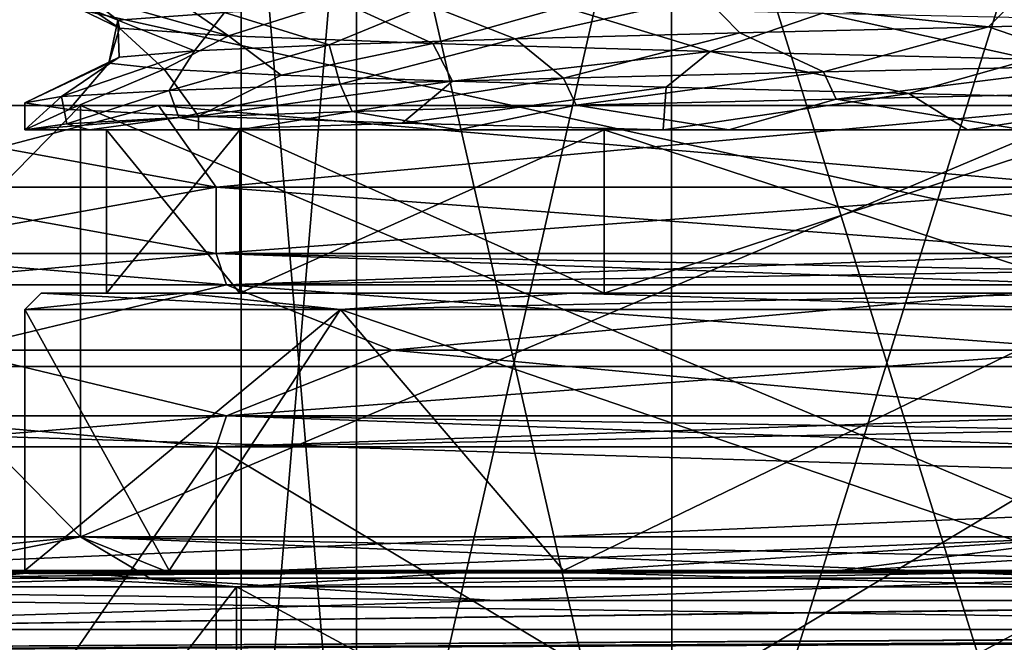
# Model space of a CAD drawing. Header units: metres. Extents: x -205 to 205, y -82 to 82.
# Tile 319 of 426: x 118 to 130, y -41 to -33. Entities that reach past the tile are written whole.
import ezdxf

# ---------------------------------------------------------------- set-up
doc = ezdxf.new("R2010")
doc.units = ezdxf.units.M
doc.layers.add('solid_PRT0003', color=7, linetype='CONTINUOUS')

msp = doc.modelspace()

# ---------------------------------------------------------------- linework, layer by layer
at = {"layer": 'solid_PRT0003'}
for points in [[(0, -75), (0, 75), (200, 75)], [(200, -75), (0, -75), (200, 75)], [(88.489235, -37.5, 108.5), (173.489243, 37.5, 108.5), (88.489235, 37.5, 108.5)], [(88.489235, -37.5, 108.5), (173.489243, -37.5, 108.5), (173.489243, 37.5, 108.5)], [(172.061722, -37.5, 108.410858), (89.916756, -37.5, 108.410858), (89.916756, 37.5, 108.410858)], [(172.061722, 37.5, 108.410858), (172.061722, -37.5, 108.410858), (89.916756, 37.5, 108.410858)], [(120.439232, -45.910858, 24.5), (120.439232, -28.985565, 24.5), (121.852669, -28.985565, 29.775)], [(121.852654, -45.910858, 19.225029), (121.852669, -28.985565, 19.225), (120.439232, -28.985565, 24.5)], [(121.852654, -45.910858, 19.225029), (120.439232, -28.985565, 24.5), (120.439232, -45.910858, 24.5)], [(120.439232, -45.910858, 24.5), (121.852669, -28.985565, 29.775), (121.852654, -45.910858, 29.774971)], [(121.852654, -45.910858, 29.774971), (121.852669, -28.985565, 29.775), (125.714233, -28.985565, 33.636566)], [(121.852654, -45.910858, 29.774971), (125.714233, -28.985565, 33.636566), (125.714264, -45.910858, 33.636581)], [(125.714264, -45.910858, 15.363419), (121.852669, -28.985565, 19.225), (121.852654, -45.910858, 19.225029)], [(125.714264, -45.910858, 15.363419), (125.714233, -28.985565, 15.363432), (121.852669, -28.985565, 19.225)], [(125.714264, -45.910858, 33.636581), (125.714233, -28.985565, 33.636566), (130.989243, -28.985565, 35.049999)], [(130.989243, -45.910858, 13.95), (130.989243, -28.985565, 13.95), (125.714233, -28.985565, 15.363432)], [(130.989243, -45.910858, 13.95), (125.714233, -28.985565, 15.363432), (125.714264, -45.910858, 15.363419)], [(125.714264, -45.910858, 33.636581), (130.989243, -28.985565, 35.049999), (130.989243, -45.910858, 35.049999)], [(112.489235, -31.799999, 6), (112.489235, -40, 6), (149.489243, -40, 6)], [(149.489243, -31.799999, 6), (112.489235, -31.799999, 6), (149.489243, -40, 6)], [(118.931038, -33.255142, 26.466476), (118.239441, -32.714725, 27.917994), (117.789238, -32.791855, 24.5)], [(118.949631, -33.35257, 22.429852), (117.789238, -32.791855, 24.5), (118.236053, -32.86581, 21.094671)], [(118.949631, -33.35257, 22.429852), (118.931038, -33.255142, 26.466476), (117.789238, -32.791855, 24.5)], [(118.931038, -33.255142, 26.466476), (120.236397, -33.160271, 30.300932), (118.239441, -32.714725, 27.917994)], [(120.28685, -33.447956, 18.607082), (118.236053, -32.86581, 21.094671), (119.555542, -32.942394, 17.903742)], [(120.28685, -33.447956, 18.607082), (118.949631, -33.35257, 22.429852), (118.236053, -32.86581, 21.094671)], [(129.596771, -33.33572, 36.638077), (130.062393, -32.871185, 36.682831), (126.115158, -32.967506, 35.702805)], [(129.596771, -33.33572, 36.638077), (132.719284, -33.261082, 36.593395), (130.062393, -32.871185, 36.682831)], [(120.28685, -33.447956, 18.607082), (119.555542, -32.942394, 17.903742), (121.643616, -33.017017, 15.178017)], [(122.786552, -33.542736, 15.445189), (120.28685, -33.447956, 18.607082), (121.643616, -33.017017, 15.178017)], [(122.786552, -33.542736, 15.445189), (121.643616, -33.017017, 15.178017), (124.387299, -33.093418, 13.069585)], [(123.797012, -33.484413, 34.375988), (126.115158, -32.967506, 35.702805), (122.724968, -33.063656, 33.496704)], [(123.797012, -33.484413, 34.375988), (126.547943, -33.409767, 35.880867), (126.115158, -32.967506, 35.702805)], [(126.547943, -33.409767, 35.880867), (129.596771, -33.33572, 36.638077), (126.115158, -32.967506, 35.702805)], [(119.867332, -33.632717, 29.555542), (120.236397, -33.160271, 30.300932), (118.931038, -33.255142, 26.466476)], [(119.867332, -33.632717, 29.555542), (121.518127, -33.55862, 32.217175), (120.236397, -33.160271, 30.300932)], [(121.518127, -33.55862, 32.217175), (122.724968, -33.063656, 33.496704), (120.236397, -33.160271, 30.300932)], [(121.518127, -33.55862, 32.217175), (123.797012, -33.484413, 34.375988), (122.724968, -33.063656, 33.496704)], [(126.185829, -33.640736, 13.267649), (122.786552, -33.542736, 15.445189), (124.387299, -33.093418, 13.069585)], [(126.185829, -33.640736, 13.267649), (124.387299, -33.093418, 13.069585), (127.562485, -33.168484, 11.752555)], [(130.108688, -33.734745, 12.314536), (126.185829, -33.640736, 13.267649), (127.562485, -33.168484, 11.752555)], [(130.108688, -33.734745, 12.314536), (127.562485, -33.168484, 11.752555), (130.98764, -33.244404, 11.3)], [(118.820358, -33.781326, 23.420149), (118.931038, -33.255142, 26.466476), (118.949631, -33.35257, 22.429852)], [(118.820358, -33.781326, 23.420149), (118.945038, -33.707401, 26.550058), (118.931038, -33.255142, 26.466476)], [(118.945038, -33.707401, 26.550058), (119.867332, -33.632717, 29.555542), (118.931038, -33.255142, 26.466476)], [(129.596771, -33.33572, 36.638077), (130.989243, -33.814247, 37.700001), (132.719284, -33.261082, 36.593395)], [(119.496307, -33.856335, 20.354431), (118.820358, -33.781326, 23.420149), (118.949631, -33.35257, 22.429852)], [(119.496307, -33.856335, 20.354431), (118.949631, -33.35257, 22.429852), (120.28685, -33.447956, 18.607082)], [(123.797012, -33.484413, 34.375988), (124.389175, -33.96529, 35.931499), (126.547943, -33.409767, 35.880867)], [(126.547943, -33.409767, 35.880867), (124.389175, -33.96529, 35.931499), (127.572975, -33.88979, 37.250259)], [(126.547943, -33.409767, 35.880867), (127.572975, -33.88979, 37.250259), (129.596771, -33.33572, 36.638077)], [(129.596771, -33.33572, 36.638077), (127.572975, -33.88979, 37.250259), (130.989243, -33.814247, 37.700001)], [(120.932037, -33.930019, 17.564947), (119.496307, -33.856335, 20.354431), (120.28685, -33.447956, 18.607082)], [(120.932037, -33.930019, 17.564947), (120.28685, -33.447956, 18.607082), (122.786552, -33.542736, 15.445189)], [(121.518127, -33.55862, 32.217175), (121.655304, -34.040825, 33.833691), (123.797012, -33.484413, 34.375988)], [(123.797012, -33.484413, 34.375988), (121.655304, -34.040825, 33.833691), (124.389175, -33.96529, 35.931499)], [(119.867332, -33.632717, 29.555542), (118.239029, -34.192123, 27.916479), (119.557701, -34.116459, 31.100006)], [(118.945038, -33.707401, 26.550058), (118.239029, -34.192123, 27.916479), (119.867332, -33.632717, 29.555542)], [(121.518127, -33.55862, 32.217175), (119.557701, -34.116459, 31.100006), (121.655304, -34.040825, 33.833691)], [(119.867332, -33.632717, 29.555542), (119.557701, -34.116459, 31.100006), (121.518127, -33.55862, 32.217175)], [(123.030426, -34.005131, 15.229805), (120.932037, -33.930019, 17.564947), (122.786552, -33.542736, 15.445189)], [(123.030426, -34.005131, 15.229805), (122.786552, -33.542736, 15.445189), (126.185829, -33.640736, 13.267649)], [(125.644928, -34.078293, 13.514668), (123.030426, -34.005131, 15.229805), (126.185829, -33.640736, 13.267649)], [(128.619232, -34.153622, 12.513922), (125.644928, -34.078293, 13.514668), (126.185829, -33.640736, 13.267649)], [(128.619232, -34.153622, 12.513922), (126.185829, -33.640736, 13.267649), (130.108688, -33.734745, 12.314536)], [(118.945038, -33.707401, 26.550058), (117.789238, -34.267567, 24.5), (118.239029, -34.192123, 27.916479)], [(118.820358, -33.781326, 23.420149), (117.789238, -34.267567, 24.5), (118.945038, -33.707401, 26.550058)], [(131.749985, -34.227093, 12.307425), (128.619232, -34.153622, 12.513922), (130.108688, -33.734745, 12.314536)], [(118.820358, -33.781326, 23.420149), (118.33213, -34.350826, 20.753302), (117.789238, -34.267567, 24.5)], [(119.496307, -33.856335, 20.354431), (118.33213, -34.350826, 20.753302), (118.820358, -33.781326, 23.420149)], [(119.496307, -33.856335, 20.354431), (119.916176, -34.433884, 17.314787), (118.33213, -34.350826, 20.753302)], [(120.932037, -33.930019, 17.564947), (119.916176, -34.433884, 17.314787), (119.496307, -33.856335, 20.354431)], [(124.545586, -34.297935, 36.02039), (127.572975, -33.88979, 37.250259), (124.389175, -33.96529, 35.931499)], [(124.545586, -34.297935, 36.02039), (127.728485, -34.224403, 37.290916), (127.572975, -33.88979, 37.250259)], [(127.728485, -34.224403, 37.290916), (130.989243, -33.814247, 37.700001), (127.572975, -33.88979, 37.250259)], [(127.728485, -34.224403, 37.290916), (131.125656, -34.147682, 37.699295), (130.989243, -33.814247, 37.700001)], [(123.030426, -34.005131, 15.229805), (119.916176, -34.433884, 17.314787), (120.932037, -33.930019, 17.564947)], [(123.030426, -34.005131, 15.229805), (122.411057, -34.51693, 14.467309), (119.916176, -34.433884, 17.314787)], [(121.798584, -34.374653, 33.974804), (124.389175, -33.96529, 35.931499), (121.655304, -34.040825, 33.833691)], [(121.798584, -34.374653, 33.974804), (124.545586, -34.297935, 36.02039), (124.389175, -33.96529, 35.931499)], [(125.644928, -34.078293, 13.514668), (122.411057, -34.51693, 14.467309), (123.030426, -34.005131, 15.229805)], [(118.305504, -34.524624, 28.155529), (119.557701, -34.116459, 31.100006), (118.239029, -34.192123, 27.916479)], [(118.305504, -34.524624, 28.155529), (119.676292, -34.447918, 31.301271), (119.557701, -34.116459, 31.100006)], [(119.676292, -34.447918, 31.301271), (121.655304, -34.040825, 33.833691), (119.557701, -34.116459, 31.100006)], [(119.676292, -34.447918, 31.301271), (121.798584, -34.374653, 33.974804), (121.655304, -34.040825, 33.833691)], [(125.644928, -34.078293, 13.514668), (125.611572, -34.599926, 12.445096), (122.411057, -34.51693, 14.467309)], [(128.619232, -34.153622, 12.513922), (125.611572, -34.599926, 12.445096), (125.644928, -34.078293, 13.514668)], [(117.792015, -34.599926, 24.771042), (118.239029, -34.192123, 27.916479), (117.789238, -34.267567, 24.5)], [(117.792015, -34.599926, 24.771042), (118.305504, -34.524624, 28.155529), (118.239029, -34.192123, 27.916479)], [(126.416275, -34.599926, 36.182625), (127.728485, -34.224403, 37.290916), (124.545586, -34.297935, 36.02039)], [(129.340012, -34.599926, 11.56713), (125.611572, -34.599926, 12.445096), (128.619232, -34.153622, 12.513922)], [(126.416275, -34.599926, 36.182625), (130.024216, -34.599926, 36.843487), (127.728485, -34.224403, 37.290916)], [(130.024216, -34.599926, 36.843487), (131.125656, -34.147682, 37.699295), (127.728485, -34.224403, 37.290916)], [(129.340012, -34.599926, 11.56713), (128.619232, -34.153622, 12.513922), (131.749985, -34.227093, 12.307425)], [(129.340012, -34.599926, 11.56713), (131.749985, -34.227093, 12.307425), (133.124405, -34.599926, 11.803398)], [(118.473389, -34.299999, 11.984265), (118.473442, -39.58485, 11.98421), (113.289238, -39.58485, 24.5)], [(113.289246, -34.299999, 24.5), (113.289238, -39.58485, 24.5), (118.473442, -39.58485, 37.015789)], [(113.289246, -34.299999, 24.5), (118.473389, -34.299999, 11.984265), (113.289238, -39.58485, 24.5)], [(118.473404, -34.299999, 37.015751), (113.289246, -34.299999, 24.5), (118.473442, -39.58485, 37.015789)], [(114.639236, -34.299999, 24.5), (118.473389, -34.299999, 11.984265), (113.289246, -34.299999, 24.5)], [(114.639236, -34.299999, 24.5), (113.289246, -34.299999, 24.5), (118.473404, -34.299999, 37.015751)], [(114.639236, -34.299999, 24.5), (119.428017, -34.299999, 12.938831), (118.473389, -34.299999, 11.984265)], [(119.428017, -34.299999, 36.061169), (114.639236, -34.299999, 24.5), (118.473404, -34.299999, 37.015751)], [(120.135155, -35.299999, 13.645904), (119.428017, -34.299999, 12.938831), (114.639236, -34.299999, 24.5)], [(115.639236, -35.299999, 24.5), (114.639236, -34.299999, 24.5), (119.428017, -34.299999, 36.061169)], [(115.639236, -35.299999, 24.5), (120.135155, -35.299999, 13.645904), (114.639236, -34.299999, 24.5)], [(120.135155, -35.299999, 35.354095), (115.639236, -35.299999, 24.5), (119.428017, -34.299999, 36.061169)], [(117.789238, -34.267567, 24.5), (118.33213, -34.350826, 20.753302), (117.789238, -34.599926, 24.5)], [(117.789932, -34.599926, 24.635529), (117.789238, -34.267567, 24.5), (117.789238, -34.599926, 24.5)], [(117.789932, -34.599926, 24.635529), (117.792015, -34.599926, 24.771042), (117.789238, -34.267567, 24.5)], [(118.33213, -34.350826, 20.753302), (119.916176, -34.433884, 17.314787), (117.789238, -34.599926, 24.5)], [(118.473389, -34.299999, 11.984265), (130.989243, -34.299999, 6.8), (118.473442, -39.58485, 11.98421)], [(130.989243, -34.299999, 8.15), (130.989243, -34.299999, 6.8), (118.473389, -34.299999, 11.984265)], [(119.428017, -34.299999, 12.938831), (130.989243, -34.299999, 8.15), (118.473389, -34.299999, 11.984265)], [(118.473404, -34.299999, 37.015751), (118.473442, -39.58485, 37.015789), (130.989243, -39.58485, 42.200001)], [(118.473404, -34.299999, 37.015751), (130.989243, -39.58485, 42.200001), (130.989243, -34.299999, 42.200001)], [(119.428017, -34.299999, 36.061169), (118.473404, -34.299999, 37.015751), (130.989243, -34.299999, 42.200001)], [(130.989243, -34.299999, 6.8), (130.989243, -39.58485, 6.8), (118.473442, -39.58485, 11.98421)], [(119.428017, -34.299999, 36.061169), (130.989243, -34.299999, 42.200001), (130.989243, -34.299999, 40.849998)], [(120.135155, -35.299999, 35.354095), (119.428017, -34.299999, 36.061169), (130.989243, -34.299999, 40.849998)], [(130.989243, -35.299999, 9.15), (130.989243, -34.299999, 8.15), (119.428017, -34.299999, 12.938831)], [(120.135155, -35.299999, 13.645904), (130.989243, -35.299999, 9.15), (119.428017, -34.299999, 12.938831)], [(120.416992, -34.599926, 31.843401), (121.798584, -34.374653, 33.974804), (119.676292, -34.447918, 31.301271)], [(130.989243, -35.299999, 39.849998), (120.135155, -35.299999, 35.354095), (130.989243, -34.299999, 40.849998)], [(120.416992, -34.599926, 31.843401), (123.099777, -34.599926, 34.465015), (121.798584, -34.374653, 33.974804)], [(123.099777, -34.599926, 34.465015), (124.545586, -34.297935, 36.02039), (121.798584, -34.374653, 33.974804)], [(123.099777, -34.599926, 34.465015), (126.416275, -34.599926, 36.182625), (124.545586, -34.297935, 36.02039)], [(119.916176, -34.433884, 17.314787), (119.916176, -34.599926, 17.314779), (117.789238, -34.599926, 24.5)], [(118.584221, -34.599926, 28.510036), (119.676292, -34.447918, 31.301271), (118.305504, -34.524624, 28.155529)], [(118.584221, -34.599926, 28.510036), (120.416992, -34.599926, 31.843401), (119.676292, -34.447918, 31.301271)], [(119.916176, -34.433884, 17.314787), (122.411057, -34.51693, 14.467309), (119.916176, -34.599926, 17.314779)], [(117.789932, -34.599926, 24.635529), (117.789238, -34.599926, 24.5), (119.916176, -34.599926, 17.314779)], [(117.789932, -34.599926, 24.635529), (119.916176, -34.599926, 17.314779), (117.792015, -34.599926, 24.771042)], [(118.584221, -34.599926, 28.510036), (118.305504, -34.524624, 28.155529), (117.792015, -34.599926, 24.771042)], [(118.789238, -34.599926, 24.5), (117.792015, -34.599926, 24.771042), (119.916176, -34.599926, 17.314779)], [(118.789238, -34.599926, 24.5), (118.584221, -34.599926, 28.510036), (117.792015, -34.599926, 24.771042)], [(118.789238, -34.599926, 24.5), (120.416992, -34.599926, 31.843401), (118.584221, -34.599926, 28.510036)], [(120.423759, -34.599926, 18.399952), (118.789238, -34.599926, 24.5), (119.916176, -34.599926, 17.314779)], [(118.789238, -34.599926, 24.5), (120.423775, -34.599926, 30.600069), (120.416992, -34.599926, 31.843401)], [(120.423759, -36.599926, 30.600048), (120.423775, -34.599926, 30.600069), (118.789238, -34.599926, 24.5)], [(118.789238, -36.599926, 24.5), (118.789238, -34.599926, 24.5), (120.423759, -34.599926, 18.399952)], [(118.789238, -36.599926, 24.5), (120.423759, -36.599926, 30.600048), (118.789238, -34.599926, 24.5)], [(120.423775, -36.599926, 18.399931), (118.789238, -36.599926, 24.5), (120.423759, -34.599926, 18.399952)], [(122.411057, -34.51693, 14.467309), (125.611572, -34.599926, 12.445096), (119.916176, -34.599926, 17.314779)], [(120.423759, -34.599926, 18.399952), (119.916176, -34.599926, 17.314779), (125.611572, -34.599926, 12.445096)], [(120.423775, -34.599926, 30.600069), (123.099777, -34.599926, 34.465015), (120.416992, -34.599926, 31.843401)], [(124.889252, -34.599926, 13.934477), (120.423759, -34.599926, 18.399952), (125.611572, -34.599926, 12.445096)], [(120.423759, -36.599926, 30.600048), (124.889252, -36.599926, 35.065525), (120.423775, -34.599926, 30.600069)], [(120.423775, -36.599926, 18.399931), (120.423759, -34.599926, 18.399952), (124.889252, -34.599926, 13.934477)], [(120.423775, -34.599926, 30.600069), (124.889275, -34.599926, 35.065536), (123.099777, -34.599926, 34.465015)], [(124.889252, -36.599926, 35.065525), (124.889275, -34.599926, 35.065536), (120.423775, -34.599926, 30.600069)], [(124.889275, -36.599926, 13.934464), (120.423775, -36.599926, 18.399931), (124.889252, -34.599926, 13.934477)], [(124.889275, -34.599926, 35.065536), (126.416275, -34.599926, 36.182625), (123.099777, -34.599926, 34.465015)], [(124.889252, -34.599926, 13.934477), (125.611572, -34.599926, 12.445096), (129.340012, -34.599926, 11.56713)], [(130.989227, -34.599926, 12.3), (124.889252, -34.599926, 13.934477), (129.340012, -34.599926, 11.56713)], [(124.889252, -36.599926, 35.065525), (130.989227, -36.599926, 36.700001), (124.889275, -34.599926, 35.065536)], [(124.889275, -36.599926, 13.934464), (124.889252, -34.599926, 13.934477), (130.989227, -34.599926, 12.3)], [(124.889275, -34.599926, 35.065536), (130.989243, -34.599926, 36.700001), (126.416275, -34.599926, 36.182625)], [(130.989227, -36.599926, 36.700001), (130.989243, -34.599926, 36.700001), (124.889275, -34.599926, 35.065536)], [(130.989243, -36.599926, 12.3), (124.889275, -36.599926, 13.934464), (130.989227, -34.599926, 12.3)], [(130.989243, -34.599926, 36.700001), (130.024216, -34.599926, 36.843487), (126.416275, -34.599926, 36.182625)], [(130.989227, -34.599926, 12.3), (129.340012, -34.599926, 11.56713), (133.124405, -34.599926, 11.803398)], [(120.135147, -36.115726, 13.645911), (120.135155, -35.299999, 13.645904), (115.639236, -35.299999, 24.5)], [(115.639236, -36.115726, 24.5), (115.639236, -35.299999, 24.5), (120.135155, -35.299999, 35.354095)], [(115.639236, -36.115726, 24.5), (120.135147, -36.115726, 13.645911), (115.639236, -35.299999, 24.5)], [(120.135147, -36.115726, 35.354088), (115.639236, -36.115726, 24.5), (120.135155, -35.299999, 35.354095)], [(120.135147, -36.115726, 13.645911), (130.989243, -36.115726, 9.15), (120.135155, -35.299999, 13.645904)], [(120.135147, -36.115726, 35.354088), (120.135155, -35.299999, 35.354095), (130.989243, -35.299999, 39.849998)], [(130.989243, -36.115726, 39.849998), (120.135147, -36.115726, 35.354088), (130.989243, -35.299999, 39.849998)], [(130.989243, -36.115726, 9.15), (130.989243, -35.299999, 9.15), (120.135155, -35.299999, 13.645904)], [(120.260597, -36.497753, 13.771365), (120.135147, -36.115726, 13.645911), (115.639236, -36.115726, 24.5)], [(115.816658, -36.497753, 24.5), (115.639236, -36.115726, 24.5), (120.135147, -36.115726, 35.354088)], [(115.816658, -36.497753, 24.5), (120.260597, -36.497753, 13.771365), (115.639236, -36.115726, 24.5)], [(120.260597, -36.497753, 35.228634), (115.816658, -36.497753, 24.5), (120.135147, -36.115726, 35.354088)], [(130.989243, -36.326332, 9.196519), (130.989243, -36.115726, 9.15), (120.135147, -36.115726, 13.645911)], [(130.989243, -36.326332, 9.196519), (120.135147, -36.115726, 13.645911), (130.989243, -36.497753, 9.327419)], [(120.260597, -36.497753, 13.771365), (130.989243, -36.497753, 9.327419), (120.135147, -36.115726, 13.645911)], [(120.260597, -36.497753, 35.228634), (120.135147, -36.115726, 35.354088), (130.989243, -36.115726, 39.849998)], [(120.260597, -36.497753, 35.228634), (130.989243, -36.115726, 39.849998), (130.989243, -36.326332, 39.803482)], [(120.260597, -36.497753, 35.228634), (130.989243, -36.326332, 39.803482), (130.989243, -36.497753, 39.672581)], [(116.913597, -37.299999, 19.926548), (120.260597, -36.497753, 13.771365), (115.816658, -36.497753, 24.5)], [(116.913597, -37.299999, 29.073452), (115.816658, -36.497753, 24.5), (120.260597, -36.497753, 35.228634)], [(122.290016, -37.299999, 12.526548), (120.260597, -36.497753, 13.771365), (116.913597, -37.299999, 19.926548)], [(116.913597, -37.299999, 29.073452), (120.260597, -36.497753, 35.228634), (122.290016, -37.299999, 36.47345)], [(122.290016, -37.299999, 36.47345), (120.260597, -36.497753, 35.228634), (130.989243, -36.497753, 39.672581)], [(130.989243, -37.299999, 9.7), (130.989243, -36.497753, 9.327419), (120.260597, -36.497753, 13.771365)], [(130.989243, -37.299999, 9.7), (120.260597, -36.497753, 13.771365), (122.290016, -37.299999, 12.526548)], [(122.290016, -37.299999, 36.47345), (130.989243, -36.497753, 39.672581), (130.989243, -37.299999, 39.299999)], [(119.730881, -36.599926, 18.000044), (121.655426, -36.799927, 15.16619), (117.789238, -36.799927, 24.5)], [(117.989235, -36.599926, 24.500008), (117.789238, -36.799927, 24.5), (121.655426, -36.799927, 33.833809)], [(119.730881, -36.599926, 18.000044), (117.789238, -36.799927, 24.5), (117.989235, -36.599926, 24.500008)], [(117.989235, -36.599926, 24.500008), (121.655426, -36.799927, 33.833809), (119.730888, -36.599926, 30.999977)], [(117.989235, -36.599926, 24.500008), (118.789238, -36.599926, 24.5), (120.423775, -36.599926, 18.399931)], [(117.989235, -36.599926, 24.500008), (119.730888, -36.599926, 30.999977), (118.789238, -36.599926, 24.5)], [(119.730881, -36.599926, 18.000044), (117.989235, -36.599926, 24.500008), (120.423775, -36.599926, 18.399931)], [(119.730888, -36.599926, 30.999977), (120.423759, -36.599926, 30.600048), (118.789238, -36.599926, 24.5)], [(124.489159, -36.599926, 13.241721), (121.655426, -36.799927, 15.16619), (119.730881, -36.599926, 18.000044)], [(119.730881, -36.599926, 18.000044), (120.423775, -36.599926, 18.399931), (124.889275, -36.599926, 13.934464)], [(124.489159, -36.599926, 13.241721), (119.730881, -36.599926, 18.000044), (124.889275, -36.599926, 13.934464)], [(119.730888, -36.599926, 30.999977), (121.655426, -36.799927, 33.833809), (124.489182, -36.599926, 35.758289)], [(119.730888, -36.599926, 30.999977), (124.889252, -36.599926, 35.065525), (120.423759, -36.599926, 30.600048)], [(119.730888, -36.599926, 30.999977), (124.489182, -36.599926, 35.758289), (124.889252, -36.599926, 35.065525)], [(130.989243, -36.599926, 11.5), (130.989243, -36.799927, 11.3), (121.655426, -36.799927, 15.16619)], [(130.989243, -36.599926, 11.5), (121.655426, -36.799927, 15.16619), (124.489159, -36.599926, 13.241721)], [(124.489182, -36.599926, 35.758289), (121.655426, -36.799927, 33.833809), (130.989243, -36.799927, 37.700001)], [(124.489159, -36.599926, 13.241721), (124.889275, -36.599926, 13.934464), (130.989243, -36.599926, 12.3)], [(130.989243, -36.599926, 11.5), (124.489159, -36.599926, 13.241721), (130.989243, -36.599926, 12.3)], [(124.489182, -36.599926, 35.758289), (130.989243, -36.799927, 37.700001), (130.989243, -36.599926, 37.5)], [(124.489182, -36.599926, 35.758289), (130.989227, -36.599926, 36.700001), (124.889252, -36.599926, 35.065525)], [(124.489182, -36.599926, 35.758289), (130.989243, -36.599926, 37.5), (130.989227, -36.599926, 36.700001)], [(117.789238, -39.999924, 24.5), (117.789238, -36.799927, 24.5), (121.655426, -36.799927, 15.16619)], [(119.557747, -39.999924, 17.89992), (117.789238, -39.999924, 24.5), (121.655426, -36.799927, 15.16619)], [(119.557739, -39.999924, 31.10006), (117.789238, -36.799927, 24.5), (117.789238, -39.999924, 24.5)], [(121.655426, -36.799927, 33.833809), (117.789238, -36.799927, 24.5), (119.557739, -39.999924, 31.10006)], [(121.655426, -36.799927, 33.833809), (119.557739, -39.999924, 31.10006), (124.389214, -39.999924, 35.931526)], [(124.389229, -39.999924, 13.068464), (119.557747, -39.999924, 17.89992), (121.655426, -36.799927, 15.16619)], [(124.389229, -39.999924, 13.068464), (121.655426, -36.799927, 15.16619), (130.989243, -36.799927, 11.3)], [(121.655426, -36.799927, 33.833809), (130.989227, -39.999924, 37.699989), (130.989243, -36.799927, 37.700001)], [(121.655426, -36.799927, 33.833809), (124.389214, -39.999924, 35.931526), (130.989227, -39.999924, 37.699989)], [(130.989243, -39.999924, 11.300011), (124.389229, -39.999924, 13.068464), (130.989243, -36.799927, 11.3)], [(120.260597, -38.102249, 35.228634), (115.816658, -38.102249, 24.5), (116.913597, -37.299999, 29.073452)], [(115.816658, -38.102249, 24.5), (120.260597, -38.102249, 13.771365), (116.913597, -37.299999, 19.926548)], [(120.260597, -38.102249, 35.228634), (116.913597, -37.299999, 29.073452), (122.290016, -37.299999, 36.47345)], [(120.260597, -38.102249, 13.771365), (122.290016, -37.299999, 12.526548), (116.913597, -37.299999, 19.926548)], [(120.260597, -38.102249, 35.228634), (130.989243, -37.299999, 39.299999), (130.989243, -38.102249, 39.672581)], [(120.260597, -38.102249, 35.228634), (122.290016, -37.299999, 36.47345), (130.989243, -37.299999, 39.299999)], [(120.260597, -38.102249, 13.771365), (130.989243, -38.102249, 9.327419), (122.290016, -37.299999, 12.526548)], [(130.989243, -38.102249, 9.327419), (130.989243, -37.299999, 9.7), (122.290016, -37.299999, 12.526548)], [(89.953697, -41.035542, 108.5), (173.489243, -37.5, 108.5), (88.489235, -37.5, 108.5)], [(171.015366, -40.026123, 108.410858), (89.916756, -37.5, 108.410858), (172.061722, -37.5, 108.410858)], [(90.963112, -40.026123, 108.410858), (89.916756, -37.5, 108.410858), (171.015366, -40.026123, 108.410858)], [(89.953697, -41.035542, 108.5), (172.02478, -41.035538, 108.5), (173.489243, -37.5, 108.5)], [(115.639236, -38.484272, 24.5), (115.816658, -38.102249, 24.5), (120.260597, -38.102249, 35.228634)], [(115.639236, -38.484272, 24.5), (120.135147, -38.484272, 13.645911), (115.816658, -38.102249, 24.5)], [(120.135147, -38.484272, 35.354088), (115.639236, -38.484272, 24.5), (120.260597, -38.102249, 35.228634)], [(120.135147, -38.484272, 13.645911), (120.260597, -38.102249, 13.771365), (115.816658, -38.102249, 24.5)], [(120.135147, -38.484272, 35.354088), (120.260597, -38.102249, 35.228634), (130.989243, -38.102249, 39.672581)], [(120.135147, -38.484272, 35.354088), (130.989243, -38.102249, 39.672581), (130.989243, -38.273666, 39.803482)], [(120.135147, -38.484272, 13.645911), (130.989243, -38.484272, 9.15), (120.260597, -38.102249, 13.771365)], [(130.989243, -38.273666, 9.196519), (130.989243, -38.102249, 9.327419), (120.260597, -38.102249, 13.771365)], [(130.989243, -38.273666, 9.196519), (120.260597, -38.102249, 13.771365), (130.989243, -38.484272, 9.15)], [(120.135147, -38.484272, 35.354088), (130.989243, -38.273666, 39.803482), (130.989243, -38.484272, 39.849998)], [(120.135155, -45, 13.645904), (120.135147, -38.484272, 13.645911), (115.639236, -38.484272, 24.5)], [(115.639236, -45, 24.5), (115.639236, -38.484272, 24.5), (120.135147, -38.484272, 35.354088)], [(115.639236, -45, 24.5), (120.135155, -45, 13.645904), (115.639236, -38.484272, 24.5)], [(120.135155, -45, 35.354095), (115.639236, -45, 24.5), (120.135147, -38.484272, 35.354088)], [(120.135155, -45, 35.354095), (120.135147, -38.484272, 35.354088), (130.989243, -38.484272, 39.849998)], [(130.989243, -45, 9.15), (130.989243, -38.484272, 9.15), (120.135147, -38.484272, 13.645911)], [(120.135155, -45, 13.645904), (130.989243, -45, 9.15), (120.135147, -38.484272, 13.645911)], [(130.989243, -45, 39.849998), (120.135155, -45, 35.354095), (130.989243, -38.484272, 39.849998)], [(113.289238, -39.58485, 24.5), (118.473442, -39.58485, 11.98421), (115.949936, -40.093266, 14.905974)], [(118.473442, -39.58485, 37.015789), (113.289238, -39.58485, 24.5), (113.337646, -40.093266, 27.078228)], [(118.473442, -39.58485, 37.015789), (113.337646, -40.093266, 27.078228), (119.322334, -40.093266, 37.994789)], [(118.473442, -39.58485, 11.98421), (119.618141, -40.050125, 10.786263), (115.949936, -40.093266, 14.905974)], [(118.473442, -39.58485, 11.98421), (130.989243, -39.58485, 6.8), (119.618141, -40.050125, 10.786263)], [(118.473442, -39.58485, 37.015789), (119.322334, -40.093266, 37.994789), (130.989243, -40.093266, 42.33889)], [(130.989243, -39.848373, 42.235348), (118.473442, -39.58485, 37.015789), (130.989243, -40.093266, 42.33889)], [(130.989243, -39.848373, 42.235348), (130.989243, -39.58485, 42.200001), (118.473442, -39.58485, 37.015789)], [(130.989243, -39.58485, 6.8), (124.360252, -40.020741, 7.980417), (119.618141, -40.050125, 10.786263)], [(130.989243, -39.58485, 6.8), (127.61348, -40.020741, 7.023036), (124.360252, -40.020741, 7.980417)], [(130.989243, -39.58485, 6.8), (130.989243, -39.808456, 6.77468), (127.61348, -40.020741, 7.023036)], [(130.989243, -39.808456, 6.77468), (130.989243, -40.020741, 6.7), (127.61348, -40.020741, 7.023036)], [(90.963112, -40.026123, 108.410858), (168.489243, -41.072483, 108.410858), (93.489235, -41.072483, 108.410858)], [(90.963112, -40.026123, 108.410858), (171.015366, -40.026123, 108.410858), (168.489243, -41.072483, 108.410858)], [(112.489235, -40, 6), (124.360252, -40.020741, 7.980417), (130.989243, -40.007332, 6.7)], [(119.618141, -40.050125, 10.786263), (124.360252, -40.020741, 7.980417), (112.489235, -40, 6)], [(149.489243, -40, 6), (112.489235, -40, 6), (130.989243, -40.007332, 6.7)], [(115.949936, -40.093266, 14.905974), (119.618141, -40.050125, 10.786263), (112.489235, -40, 6)], [(115.989235, -40.199924, 24.5), (116.189232, -39.999924, 24.50001), (118.172119, -39.999924, 17.099892)], [(115.989235, -40.199924, 24.5), (120.382637, -40.199924, 35.106602), (116.189232, -39.999924, 24.50001)], [(120.382637, -40.199924, 13.893398), (115.989235, -40.199924, 24.5), (118.172119, -39.999924, 17.099892)], [(116.189232, -39.999924, 24.50001), (117.789238, -39.999924, 24.5), (119.557747, -39.999924, 17.89992)], [(116.189232, -39.999924, 24.50001), (118.172127, -39.999924, 31.90012), (117.789238, -39.999924, 24.5)], [(118.172119, -39.999924, 17.099892), (116.189232, -39.999924, 24.50001), (119.557747, -39.999924, 17.89992)], [(120.382637, -40.199924, 35.106602), (118.172127, -39.999924, 31.90012), (116.189232, -39.999924, 24.50001)], [(118.172127, -39.999924, 31.90012), (119.557739, -39.999924, 31.10006), (117.789238, -39.999924, 24.5)], [(118.172119, -39.999924, 17.099892), (119.557747, -39.999924, 17.89992), (124.389229, -39.999924, 13.068464)], [(123.589104, -39.999924, 11.682902), (118.172119, -39.999924, 17.099892), (124.389229, -39.999924, 13.068464)], [(120.382637, -40.199924, 13.893398), (118.172119, -39.999924, 17.099892), (123.589104, -39.999924, 11.682902)], [(118.172127, -39.999924, 31.90012), (124.389214, -39.999924, 35.931526), (119.557739, -39.999924, 31.10006)], [(118.172127, -39.999924, 31.90012), (123.589119, -39.999924, 37.317108), (124.389214, -39.999924, 35.931526)], [(120.382637, -40.199924, 35.106602), (123.589119, -39.999924, 37.317108), (118.172127, -39.999924, 31.90012)], [(120.382637, -40.199924, 13.893398), (123.589104, -39.999924, 11.682902), (130.989243, -39.999924, 9.7)], [(120.382637, -40.199924, 13.893398), (130.989243, -39.999924, 9.7), (130.989243, -40.199924, 9.5)], [(120.382637, -40.199924, 35.106602), (130.989243, -40.199924, 39.5), (123.589119, -39.999924, 37.317108)], [(123.589104, -39.999924, 11.682902), (124.389229, -39.999924, 13.068464), (130.989243, -39.999924, 11.300011)], [(123.589104, -39.999924, 11.682902), (130.989243, -39.999924, 11.300011), (130.989243, -39.999924, 9.7)], [(123.589119, -39.999924, 37.317108), (130.989227, -39.999924, 37.699989), (124.389214, -39.999924, 35.931526)], [(123.589119, -39.999924, 37.317108), (130.989243, -39.999924, 39.299999), (130.989227, -39.999924, 37.699989)], [(130.989243, -40.199924, 39.5), (130.989243, -39.999924, 39.299999), (123.589119, -39.999924, 37.317108)], [(127.61348, -40.020741, 7.023036), (130.989243, -40.007332, 6.7), (124.360252, -40.020741, 7.980417)], [(127.61348, -40.020741, 7.023036), (130.989243, -40.020741, 6.7), (130.989243, -40.007332, 6.7)], [(119.322334, -40.093266, 37.994789), (113.337646, -40.093266, 27.078228), (113.818893, -40.247044, 29.590183)], [(119.322334, -40.093266, 37.994789), (113.818893, -40.247044, 29.590183), (123.548019, -40.36467, 40.822285)], [(130.989243, -40.093266, 42.33889), (119.322334, -40.093266, 37.994789), (123.548019, -40.36467, 40.822285)], [(130.989243, -40.093266, 42.33889), (123.548019, -40.36467, 40.822285), (138.43045, -40.36467, 40.822285)], [(148.159576, -40.247044, 29.590183), (111.887085, -40.722591, 75), (150.091385, -40.722591, 75)], [(123.548019, -40.36467, 40.822285), (113.818893, -40.247044, 29.590183), (111.887085, -40.722591, 75)], [(148.159576, -40.247044, 29.590183), (138.43045, -40.36467, 40.822285), (111.887085, -40.722591, 75)], [(120.382637, -45.910858, 35.106598), (120.382637, -40.199924, 35.106602), (115.989235, -40.199924, 24.5)], [(115.989235, -45.910858, 24.5), (115.989235, -40.199924, 24.5), (120.382637, -40.199924, 13.893398)], [(115.989235, -45.910858, 24.5), (120.382637, -45.910858, 35.106598), (115.989235, -40.199924, 24.5)], [(120.382637, -45.910858, 13.893401), (115.989235, -45.910858, 24.5), (120.382637, -40.199924, 13.893398)], [(120.382637, -45.910858, 13.893401), (120.382637, -40.199924, 13.893398), (130.989243, -40.199924, 9.5)], [(130.989243, -45.910858, 9.5), (120.382637, -45.910858, 13.893401), (130.989243, -40.199924, 9.5)], [(130.989243, -45.910858, 39.5), (130.989243, -40.199924, 39.5), (120.382637, -40.199924, 35.106602)], [(120.382637, -45.910858, 35.106598), (130.989243, -45.910858, 39.5), (120.382637, -40.199924, 35.106602)], [(138.43045, -40.36467, 40.822285), (123.548019, -40.36467, 40.822285), (111.887085, -40.722591, 75)], [(150.091385, -40.722591, 75), (111.887085, -40.722591, 75), (93.489235, -41.072483, 108.410858)], [(151.187088, -40.722591, 75), (150.091385, -40.722591, 75), (93.489235, -41.072483, 108.410858)], [(161.731644, -40.722591, 75), (151.187088, -40.722591, 75), (93.489235, -41.072483, 108.410858)], [(165.102692, -40.722591, 75), (161.731644, -40.722591, 75), (93.489235, -41.072483, 108.410858)], [(168.489243, -40.722591, 75), (165.102692, -40.722591, 75), (93.489235, -41.072483, 108.410858)], [(168.489243, -41.072483, 108.410858), (168.489243, -40.722591, 75), (93.489235, -41.072483, 108.410858)]]:
    msp.add_3dface(points, dxfattribs=at)

doc.saveas('drawing.dxf')
